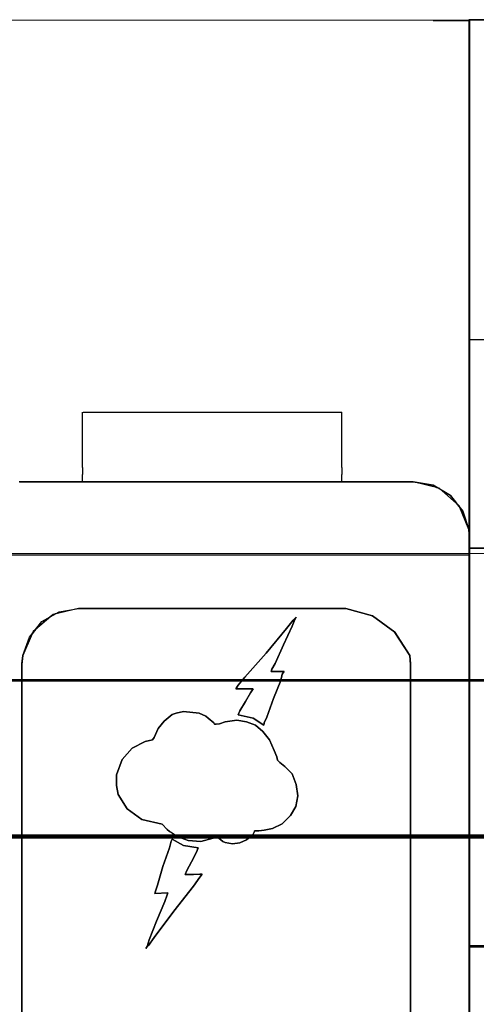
# Model space of a CAD drawing. Header units: millimetres. Extents: x -1290 to 1795, y -4192 to -1311.
# Tile 802 of 1056: x 1474.18 to 1477.43, y -2534.97 to -2527.98. Entities that reach past the tile are written whole.
import ezdxf

# ---------------------------------------------------------------- set-up
doc = ezdxf.new("R2010")
doc.units = ezdxf.units.MM
doc.layers.add('30', color=7, linetype='Continuous')
doc.layers.add('45', color=7, linetype='Continuous')
doc.layers.add('Aparatura', color=7, linetype='Continuous', lineweight=13)

# ---------------------------------------------------------------- blocks, each defined once
blk = doc.blocks.new('*U321')
at = {"layer": '30', "color": 7}
for points in [[(117.158256, -107.133495), (548.842747, -107.133495), (117.158256, -107.133495)], [(548.842747, -107.133495), (117.158256, -107.133495), (117.158256, -109.698196), (117.158256, -111.175687), (117.158256, -112.73681), (548.842747, -112.73681), (548.842747, -111.175687), (548.842747, -109.698196), (548.842747, -107.133495)], [(117.158256, -112.648837), (548.842747, -112.648837), (117.158256, -112.648837)], [(548.842747, -112.648837), (117.158256, -112.648837), (117.158256, -114.163638), (117.158256, -135.23314), (117.158256, -136.747941), (548.842747, -136.747941), (548.842747, -135.23314), (548.842747, -114.163638), (548.842747, -112.648837)]]:
    blk.add_lwpolyline(points, close=True, dxfattribs=at)
at = {"layer": '30', "color": 59}
blk.add_lwpolyline([(548.79978, -107.176583), (117.201224, -107.176583), (117.201224, -109.701841), (117.201224, -111.156608), (117.201224, -112.693721), (548.79978, -112.693721), (548.79978, -111.156608), (548.79978, -109.701841), (548.79978, -107.176583)], close=True, dxfattribs=at)
blk = doc.blocks.new('*U324')
at = {"layer": '45', "color": 7}
for points in [[(299.524167, -100.093736), (299.542153, -100.093736), (301.763531, -100.093736), (302.617907, -100.093736), (310.11843, -100.093736), (310.972806, -100.093736), (312.24088, -100.093736), (313.508954, -100.093736), (314.219435, -100.218985), (314.345343, -100.299503), (314.435277, -100.317396), (314.543198, -100.415806), (314.830988, -100.585787), (315.04683, -100.854178), (315.145758, -100.943642), (315.172739, -101.02416), (315.271666, -101.140462), (315.487509, -101.793548), (315.514489, -102.088779), (315.514489, -100.192146), (315.514489, -100.093736), (315.514489, -99.852184), (315.514489, -99.610632), (315.514489, -98.733886), (315.514489, -97.767678), (315.514489, -87.685108), (315.514489, -83.703969), (314.219435, -83.703969), (243.576025, -83.67713)], [(315.514489, -128.199375), (315.514489, -106.264606), (315.514489, -106.076747), (315.514489, -105.200072), (315.514489, -105.074832), (315.514489, -104.350233), (315.514489, -102.08698), (315.487508, -101.791773), (315.271661, -101.13874), (314.830973, -100.584109), (314.219406, -100.217336), (313.50891, -100.092097), (312.240808, -100.092097), (310.972706, -100.092097), (310.118311, -100.092097), (302.617624, -100.092097), (301.763229, -100.092097), (299.514822, -100.092097)], [(299.613752, -120.890767), (299.613752, -106.577704), (299.613752, -106.559813), (299.640733, -106.264606), (299.883561, -105.611572), (300.324248, -105.056941), (300.935815, -104.70806), (300.935815, -104.70806), (301.619331, -104.591766), (311.116604, -104.591766), (312.069929, -104.860136), (312.852375, -105.441604), (313.391992, -106.264606), (313.40998, -106.559813), (313.40998, -106.577704), (313.40998, -123.833891)], [(315.514489, -128.199375), (315.514489, -106.264606), (315.514489, -106.076747), (315.514489, -105.200072), (315.514489, -105.074832), (315.514489, -104.350233), (315.514489, -102.08698), (315.487508, -101.791773), (315.271661, -101.13874), (314.830973, -100.584109), (314.219406, -100.217336), (313.50891, -100.092097), (312.240808, -100.092097), (310.972706, -100.092097), (310.118311, -100.092097), (302.617624, -100.092097), (301.763229, -100.092097), (299.514822, -100.092097)], [(299.613752, -120.890767), (299.613752, -106.577704), (299.613752, -106.559813), (299.640733, -106.264606), (299.883561, -105.611572), (300.324248, -105.056941), (300.935815, -104.70806), (300.935815, -104.70806), (301.619331, -104.591766), (311.116604, -104.591766), (312.069929, -104.860136), (312.852375, -105.441604), (313.391992, -106.264606), (313.40998, -106.559813), (313.40998, -106.577704), (313.40998, -123.833891)], [(315.514489, -128.199375), (315.514489, -106.264606), (315.514489, -106.076747), (315.514489, -105.200072), (315.514489, -105.074832), (315.514489, -104.350233), (315.514489, -102.08698), (315.487508, -101.791773), (315.271661, -101.13874), (314.830973, -100.584109), (314.219406, -100.217336), (313.50891, -100.092097), (312.240808, -100.092097), (310.972706, -100.092097), (310.118311, -100.092097), (302.617624, -100.092097), (301.763229, -100.092097), (299.514822, -100.092097)], [(299.613752, -120.890767), (299.613752, -106.577704), (299.613752, -106.559813), (299.640733, -106.264606), (299.883561, -105.611572), (300.324248, -105.056941), (300.935815, -104.70806), (300.935815, -104.70806), (301.619331, -104.591766), (311.116604, -104.591766), (312.069929, -104.860136), (312.852375, -105.441604), (313.391992, -106.264606), (313.40998, -106.559813), (313.40998, -106.577704), (313.40998, -123.833891)], [(313.409965, -122.777913), (313.409965, -106.577216), (313.409965, -106.559325), (313.391977, -106.264116), (312.852356, -105.44111), (312.069905, -104.859638), (311.116573, -104.591267), (301.619234, -104.591267), (300.791814, -104.788072), (300.629927, -104.87753), (300.108293, -105.333761), (299.973388, -105.494784), (299.640621, -106.264116), (299.61364, -106.559325), (299.61364, -106.577216), (299.61364, -120.863529)]]:
    blk.add_lwpolyline(points, dxfattribs=at)
at = {"layer": '45', "color": 59}
for points in [[(299.524167, -100.093736), (299.542153, -100.093736), (301.763531, -100.093736), (302.617907, -100.093736), (310.11843, -100.093736), (310.972806, -100.093736), (312.24088, -100.093736), (313.508954, -100.093736), (314.219435, -100.218985), (314.345343, -100.299503), (314.435277, -100.317396), (314.543198, -100.415806), (314.830988, -100.585787), (315.04683, -100.854178), (315.145758, -100.943642), (315.172739, -101.02416), (315.271666, -101.140462), (315.487509, -101.793548), (315.514489, -102.088779), (315.514489, -100.192146), (315.514489, -100.093736), (315.514489, -99.852184), (315.514489, -99.610632), (315.514489, -98.733886), (315.514489, -97.767678), (315.514489, -87.685108), (315.514489, -83.703969), (314.219435, -83.703969), (243.576025, -83.67713)], [(315.514489, -128.199375), (315.514489, -106.264606), (315.514489, -106.076747), (315.514489, -105.200072), (315.514489, -105.074832), (315.514489, -104.350233), (315.514489, -102.08698), (315.487508, -101.791773), (315.271661, -101.13874), (314.830973, -100.584109), (314.219406, -100.217336), (313.50891, -100.092097), (312.240808, -100.092097), (310.972706, -100.092097), (310.118311, -100.092097), (302.617624, -100.092097), (301.763229, -100.092097), (299.514822, -100.092097)], [(299.613752, -120.890767), (299.613752, -106.577704), (299.613752, -106.559813), (299.640733, -106.264606), (299.883561, -105.611572), (300.324248, -105.056941), (300.935815, -104.70806), (300.935815, -104.70806), (301.619331, -104.591766), (311.116604, -104.591766), (312.069929, -104.860136), (312.852375, -105.441604), (313.391992, -106.264606), (313.40998, -106.559813), (313.40998, -106.577704), (313.40998, -123.833891)], [(243.576025, -102.686391), (315.514489, -102.686391)], [(313.409965, -122.777913), (313.409965, -106.577216), (313.409965, -106.559325), (313.391977, -106.264116), (312.852356, -105.44111), (312.069905, -104.859638), (311.116573, -104.591267), (301.619234, -104.591267), (300.791814, -104.788072), (300.629927, -104.87753), (300.108293, -105.333761), (299.973388, -105.494784), (299.640621, -106.264116), (299.61364, -106.559325), (299.61364, -106.577216), (299.61364, -120.863529)]]:
    blk.add_lwpolyline(points, dxfattribs=at)
at = {"layer": '45', "color": 139}
for points in [[(314.220091, -83.705856), (243.576025, -83.67713)], [(314.2183, -83.704061), (315.514489, -83.704061)], [(315.512699, -83.704061), (315.512699, -87.687962)], [(315.512699, -87.686167), (315.512699, -131.983058)], [(301.763074, -97.865852), (301.763074, -97.614502)], [(301.763074, -98.689922), (301.763074, -97.865852)], [(301.789929, -97.614502), (310.972458, -97.614502)], [(310.970668, -98.689922), (310.970668, -97.614502)], [(315.512699, -97.767107), (315.512699, -98.734806)], [(301.763074, -99.58401), (301.763074, -98.688126)], [(310.970668, -99.58401), (310.970668, -98.688126)], [(315.512699, -99.610941), (315.512699, -98.73301)], [(301.763074, -99.582215), (301.763074, -99.835361)], [(310.970668, -99.582215), (310.970668, -99.835361)], [(315.512699, -99.853314), (315.512699, -99.609146)], [(301.763074, -100.093892), (301.763074, -99.833565)], [(310.970668, -100.093892), (310.970668, -99.833565)], [(315.512699, -99.851519), (315.512699, -100.093892)], [(313.509335, -100.092097), (299.541293, -100.092097)], [(302.617055, -100.092097), (310.118478, -100.092097)], [(310.116687, -100.092097), (312.241792, -100.092097)], [(315.487634, -101.794097), (315.145619, -100.943097), (314.434587, -100.316044), (313.507545, -100.092097)], [(315.512699, -100.092097), (315.512699, -100.192637)], [(315.514489, -102.088536), (315.485844, -101.792302)], [(315.512699, -102.086741), (315.512699, -104.370437)], [(315.512699, -105.102944), (315.512699, -104.368642)], [(315.512699, -106.266336), (315.512699, -104.368642)], [(315.512699, -106.266336), (315.512699, -104.368642)], [(301.619849, -104.591267), (300.719809, -104.806249), (300.008777, -105.415365), (299.63976, -106.266336)], [(301.618059, -104.591267), (311.117474, -104.591267)], [(311.117474, -104.591267), (301.618059, -104.591267)], [(313.392965, -106.266336), (312.852898, -105.442238), (312.069801, -104.859994), (311.115683, -104.591267)], [(315.512699, -105.101149), (315.512699, -105.201689)], [(315.512699, -106.095777), (315.512699, -105.199893)], [(299.64155, -106.264541), (299.612905, -106.578729)], [(313.410868, -106.578729), (313.391175, -106.264541)], [(315.512699, -128.200237), (315.512699, -106.264541)], [(299.612905, -123.824947), (299.612905, -106.576934)], [(313.409078, -123.824947), (313.409078, -106.576934)]]:
    blk.add_lwpolyline(points, dxfattribs=at)
at = {"layer": '45', "color": 59}
for points in [[(315.512699, -104.350688), (315.512699, -104.370437), (315.512699, -104.350688)], [(308.202434, -108.743932), (307.824572, -108.493402), (307.293766, -108.368137), (307.356743, -108.224977), (307.55467, -107.902867), (307.725608, -107.589704), (307.824572, -107.446544), (307.698618, -107.446544), (307.50069, -107.446544), (307.293766, -107.446544), (307.212795, -107.446544), (307.293766, -107.321279), (307.52768, -107.034959), (308.283404, -106.175999), (309.012138, -105.308092), (309.246052, -105.012824), (309.354013, -104.905454), (309.300033, -104.985982), (309.210065, -105.218617), (308.904177, -105.880732), (308.607286, -106.551794), (308.490328, -106.748639), (308.463338, -106.838114), (308.922171, -106.838114), (308.859194, -106.927589), (308.805213, -107.151277), (308.544309, -107.795497), (308.310394, -108.457612), (308.220427, -108.654457), (308.202434, -108.743932)], [(315.512699, -105.074218), (315.512699, -105.102944), (315.512699, -105.074218)], [(315.512699, -106.076028), (315.512699, -106.095777), (315.512699, -106.076028)], [(306.403655, -112.751801), (305.962945, -112.868144), (305.522235, -112.841296), (305.126495, -112.698104), (304.946613, -112.581761), (304.919631, -112.554912), (304.856672, -112.519114), (304.775726, -112.447518), (304.595844, -112.259579), (303.876317, -112.089539), (303.35466, -111.71366), (303.030873, -111.203539), (302.976908, -110.881358), (302.976908, -110.505479), (303.174778, -109.95956), (303.525548, -109.556833), (303.984246, -109.324147), (304.245075, -109.2615), (304.308033, -109.172005), (304.451938, -108.858773), (304.658802, -108.599238), (304.946613, -108.366551), (305.090519, -108.312855), (305.351347, -108.250208), (305.90898, -108.312855), (306.142827, -108.420248), (306.223773, -108.491844), (306.430637, -108.652935), (306.45762, -108.706632), (306.511584, -108.706632), (306.628507, -108.688733), (306.835371, -108.626087), (307.240105, -108.56344), (307.590874, -108.626087), (307.905667, -108.74243), (308.166496, -108.966167), (308.400342, -109.2615), (308.57123, -109.637379), (308.661171, -109.870066), (308.688153, -109.986409), (308.778094, -110.066954), (308.948981, -110.210146), (309.20981, -110.469681), (309.353715, -110.84556), (309.416674, -111.248287), (309.335727, -111.624165), (309.155845, -111.946347), (308.859041, -112.24168), (308.508271, -112.41172), (308.22046, -112.465417), (308.022591, -112.492266), (307.878685, -112.492266), (307.878685, -112.519114), (307.824721, -112.617559), (307.788744, -112.644407), (307.590874, -112.814447), (307.357028, -112.921841), (307.0962, -112.957639), (306.835371, -112.903942), (306.74543, -112.868144), (306.601525, -112.751801), (306.538566, -112.724953), (306.511584, -112.724953), (306.403655, -112.751801)], [(305.008893, -115.353333), (304.306912, -116.283915), (304.108918, -116.570248), (304.009921, -116.677623), (304.054919, -116.597092), (304.135917, -116.364446), (304.38791, -115.702301), (304.684902, -115.004365), (304.774899, -114.771719), (304.792899, -114.691188), (304.333911, -114.718032), (304.360911, -114.637501), (304.423909, -114.422751), (304.621903, -113.760606), (304.855897, -113.098461), (304.918895, -112.865816), (304.945894, -112.785285), (305.350883, -113.01793), (305.872868, -113.098461), (305.81887, -113.250576), (305.638875, -113.590596), (305.46788, -113.903773), (305.404882, -114.046939), (305.494879, -114.046939), (305.701873, -114.046939), (305.926867, -114.029043), (306.016864, -114.029043), (305.926867, -114.136418), (305.701873, -114.458543), (305.008893, -115.353333)]]:
    blk.add_lwpolyline(points, close=True, dxfattribs=at)
at = {"layer": '45', "color": 7}
for points in [[(308.202434, -108.743932), (307.824572, -108.493402), (307.293766, -108.368137), (307.356743, -108.224977), (307.55467, -107.902867), (307.725608, -107.589704), (307.824572, -107.446544), (307.698618, -107.446544), (307.50069, -107.446544), (307.293766, -107.446544), (307.212795, -107.446544), (307.293766, -107.321279), (307.52768, -107.034959), (308.283404, -106.175999), (309.012138, -105.308092), (309.246052, -105.012824), (309.354013, -104.905454), (309.300033, -104.985982), (309.210065, -105.218617), (308.904177, -105.880732), (308.607286, -106.551794), (308.490328, -106.748639), (308.463338, -106.838114), (308.922171, -106.838114), (308.859194, -106.927589), (308.805213, -107.151277), (308.544309, -107.795497), (308.310394, -108.457612), (308.220427, -108.654457), (308.202434, -108.743932)], [(307.824572, -108.493402), (308.202434, -108.743932), (308.220427, -108.654457), (308.310394, -108.457612), (308.544309, -107.795497), (308.805213, -107.151277), (308.859194, -106.927589), (308.922171, -106.838114), (308.463338, -106.838114), (308.490328, -106.748639), (308.607286, -106.551794), (308.904177, -105.880732), (309.210065, -105.218617), (309.300033, -104.985982), (309.354013, -104.905454), (309.246052, -105.012824), (309.012138, -105.308092), (308.283404, -106.175999), (307.52768, -107.034959), (307.293766, -107.321279), (307.212795, -107.446544), (307.293766, -107.446544), (307.50069, -107.446544), (307.698618, -107.446544), (307.824572, -107.446544), (307.725608, -107.589704), (307.55467, -107.902867), (307.356743, -108.224977), (307.293766, -108.368137), (307.824572, -108.493402)], [(307.824572, -108.493402), (308.202434, -108.743932), (308.220427, -108.654457), (308.310394, -108.457612), (308.544309, -107.795497), (308.805213, -107.151277), (308.859194, -106.927589), (308.922171, -106.838114), (308.463338, -106.838114), (308.490328, -106.748639), (308.607286, -106.551794), (308.904177, -105.880732), (309.210065, -105.218617), (309.300033, -104.985982), (309.354013, -104.905454), (309.246052, -105.012824), (309.012138, -105.308092), (308.283404, -106.175999), (307.52768, -107.034959), (307.293766, -107.321279), (307.212795, -107.446544), (307.293766, -107.446544), (307.50069, -107.446544), (307.698618, -107.446544), (307.824572, -107.446544), (307.725608, -107.589704), (307.55467, -107.902867), (307.356743, -108.224977), (307.293766, -108.368137), (307.824572, -108.493402)], [(307.824572, -108.493402), (308.202434, -108.743932), (308.220427, -108.654457), (308.310394, -108.457612), (308.544309, -107.795497), (308.805213, -107.151277), (308.859194, -106.927589), (308.922171, -106.838114), (308.463338, -106.838114), (308.490328, -106.748639), (308.607286, -106.551794), (308.904177, -105.880732), (309.210065, -105.218617), (309.300033, -104.985982), (309.354013, -104.905454), (309.246052, -105.012824), (309.012138, -105.308092), (308.283404, -106.175999), (307.52768, -107.034959), (307.293766, -107.321279), (307.212795, -107.446544), (307.293766, -107.446544), (307.50069, -107.446544), (307.698618, -107.446544), (307.824572, -107.446544), (307.725608, -107.589704), (307.55467, -107.902867), (307.356743, -108.224977), (307.293766, -108.368137), (307.824572, -108.493402)], [(307.824572, -108.493402), (308.202434, -108.743932), (308.220427, -108.654457), (308.310394, -108.457612), (308.544309, -107.795497), (308.805213, -107.151277), (308.859194, -106.927589), (308.922171, -106.838114), (308.463338, -106.838114), (308.490328, -106.748639), (308.607286, -106.551794), (308.904177, -105.880732), (309.210065, -105.218617), (309.300033, -104.985982), (309.354013, -104.905454), (309.246052, -105.012824), (309.012138, -105.308092), (308.283404, -106.175999), (307.52768, -107.034959), (307.293766, -107.321279), (307.212795, -107.446544), (307.293766, -107.446544), (307.50069, -107.446544), (307.698618, -107.446544), (307.824572, -107.446544), (307.725608, -107.589704), (307.55467, -107.902867), (307.356743, -108.224977), (307.293766, -108.368137), (307.824572, -108.493402)], [(306.403655, -112.751801), (305.962945, -112.868144), (305.522235, -112.841296), (305.126495, -112.698104), (304.946613, -112.581761), (304.919631, -112.554912), (304.856672, -112.519114), (304.775726, -112.447518), (304.595844, -112.259579), (303.876317, -112.089539), (303.35466, -111.71366), (303.030873, -111.203539), (302.976908, -110.881358), (302.976908, -110.505479), (303.174778, -109.95956), (303.525548, -109.556833), (303.984246, -109.324147), (304.245075, -109.2615), (304.308033, -109.172005), (304.451938, -108.858773), (304.658802, -108.599238), (304.946613, -108.366551), (305.090519, -108.312855), (305.351347, -108.250208), (305.90898, -108.312855), (306.142827, -108.420248), (306.223773, -108.491844), (306.430637, -108.652935), (306.45762, -108.706632), (306.511584, -108.706632), (306.628507, -108.688733), (306.835371, -108.626087), (307.240105, -108.56344), (307.590874, -108.626087), (307.905667, -108.74243), (308.166496, -108.966167), (308.400342, -109.2615), (308.57123, -109.637379), (308.661171, -109.870066), (308.688153, -109.986409), (308.778094, -110.066954), (308.948981, -110.210146), (309.20981, -110.469681), (309.353715, -110.84556), (309.416674, -111.248287), (309.335727, -111.624165), (309.155845, -111.946347), (308.859041, -112.24168), (308.508271, -112.41172), (308.22046, -112.465417), (308.022591, -112.492266), (307.878685, -112.492266), (307.878685, -112.519114), (307.824721, -112.617559), (307.788744, -112.644407), (307.590874, -112.814447), (307.357028, -112.921841), (307.0962, -112.957639), (306.835371, -112.903942), (306.74543, -112.868144), (306.601525, -112.751801), (306.538566, -112.724953), (306.511584, -112.724953), (306.403655, -112.751801)], [(307.905667, -108.74243), (307.590874, -108.626087), (307.240105, -108.56344), (306.835371, -108.626087), (306.628507, -108.688733), (306.511584, -108.706632), (306.45762, -108.706632), (306.430637, -108.652935), (306.223773, -108.491844), (306.142827, -108.420248), (305.90898, -108.312855), (305.351347, -108.250208), (305.090519, -108.312855), (304.946613, -108.366551), (304.658802, -108.599238), (304.451938, -108.858773), (304.308033, -109.172005), (304.245075, -109.2615), (303.984246, -109.324147), (303.525548, -109.556833), (303.174778, -109.95956), (302.976908, -110.505479), (302.976908, -110.881358), (303.030873, -111.203539), (303.35466, -111.71366), (303.876317, -112.089539), (304.595844, -112.259579), (304.775726, -112.447518), (304.856672, -112.519114), (304.919631, -112.554912), (304.946613, -112.581761), (305.126495, -112.698104), (305.522235, -112.841296), (305.962945, -112.868144), (306.403655, -112.751801), (306.511584, -112.724953), (306.538566, -112.724953), (306.601525, -112.751801), (306.74543, -112.868144), (306.835371, -112.903942), (307.0962, -112.957639), (307.357028, -112.921841), (307.590874, -112.814447), (307.788744, -112.644407), (307.824721, -112.617559), (307.878685, -112.519114), (307.878685, -112.492266), (308.022591, -112.492266), (308.22046, -112.465417), (308.508271, -112.41172), (308.859041, -112.24168), (309.155845, -111.946347), (309.335727, -111.624165), (309.416674, -111.248287), (309.353715, -110.84556), (309.20981, -110.469681), (308.948981, -110.210146), (308.778094, -110.066954), (308.688153, -109.986409), (308.661171, -109.870066), (308.57123, -109.637379), (308.400342, -109.2615), (308.166496, -108.966167), (307.905667, -108.74243)], [(307.905667, -108.74243), (307.590874, -108.626087), (307.240105, -108.56344), (306.835371, -108.626087), (306.628507, -108.688733), (306.511584, -108.706632), (306.45762, -108.706632), (306.430637, -108.652935), (306.223773, -108.491844), (306.142827, -108.420248), (305.90898, -108.312855), (305.351347, -108.250208), (305.090519, -108.312855), (304.946613, -108.366551), (304.658802, -108.599238), (304.451938, -108.858773), (304.308033, -109.172005), (304.245075, -109.2615), (303.984246, -109.324147), (303.525548, -109.556833), (303.174778, -109.95956), (302.976908, -110.505479), (302.976908, -110.881358), (303.030873, -111.203539), (303.35466, -111.71366), (303.876317, -112.089539), (304.595844, -112.259579), (304.775726, -112.447518), (304.856672, -112.519114), (304.919631, -112.554912), (304.946613, -112.581761), (305.126495, -112.698104), (305.522235, -112.841296), (305.962945, -112.868144), (306.403655, -112.751801), (306.511584, -112.724953), (306.538566, -112.724953), (306.601525, -112.751801), (306.74543, -112.868144), (306.835371, -112.903942), (307.0962, -112.957639), (307.357028, -112.921841), (307.590874, -112.814447), (307.788744, -112.644407), (307.824721, -112.617559), (307.878685, -112.519114), (307.878685, -112.492266), (308.022591, -112.492266), (308.22046, -112.465417), (308.508271, -112.41172), (308.859041, -112.24168), (309.155845, -111.946347), (309.335727, -111.624165), (309.416674, -111.248287), (309.353715, -110.84556), (309.20981, -110.469681), (308.948981, -110.210146), (308.778094, -110.066954), (308.688153, -109.986409), (308.661171, -109.870066), (308.57123, -109.637379), (308.400342, -109.2615), (308.166496, -108.966167), (307.905667, -108.74243)], [(307.905667, -108.74243), (307.590874, -108.626087), (307.240105, -108.56344), (306.835371, -108.626087), (306.628507, -108.688733), (306.511584, -108.706632), (306.45762, -108.706632), (306.430637, -108.652935), (306.223773, -108.491844), (306.142827, -108.420248), (305.90898, -108.312855), (305.351347, -108.250208), (305.090519, -108.312855), (304.946613, -108.366551), (304.658802, -108.599238), (304.451938, -108.858773), (304.308033, -109.172005), (304.245075, -109.2615), (303.984246, -109.324147), (303.525548, -109.556833), (303.174778, -109.95956), (302.976908, -110.505479), (302.976908, -110.881358), (303.030873, -111.203539), (303.35466, -111.71366), (303.876317, -112.089539), (304.595844, -112.259579), (304.775726, -112.447518), (304.856672, -112.519114), (304.919631, -112.554912), (304.946613, -112.581761), (305.126495, -112.698104), (305.522235, -112.841296), (305.962945, -112.868144), (306.403655, -112.751801), (306.511584, -112.724953), (306.538566, -112.724953), (306.601525, -112.751801), (306.74543, -112.868144), (306.835371, -112.903942), (307.0962, -112.957639), (307.357028, -112.921841), (307.590874, -112.814447), (307.788744, -112.644407), (307.824721, -112.617559), (307.878685, -112.519114), (307.878685, -112.492266), (308.022591, -112.492266), (308.22046, -112.465417), (308.508271, -112.41172), (308.859041, -112.24168), (309.155845, -111.946347), (309.335727, -111.624165), (309.416674, -111.248287), (309.353715, -110.84556), (309.20981, -110.469681), (308.948981, -110.210146), (308.778094, -110.066954), (308.688153, -109.986409), (308.661171, -109.870066), (308.57123, -109.637379), (308.400342, -109.2615), (308.166496, -108.966167), (307.905667, -108.74243)], [(307.905667, -108.74243), (307.590874, -108.626087), (307.240105, -108.56344), (306.835371, -108.626087), (306.628507, -108.688733), (306.511584, -108.706632), (306.45762, -108.706632), (306.430637, -108.652935), (306.223773, -108.491844), (306.142827, -108.420248), (305.90898, -108.312855), (305.351347, -108.250208), (305.090519, -108.312855), (304.946613, -108.366551), (304.658802, -108.599238), (304.451938, -108.858773), (304.308033, -109.172005), (304.245075, -109.2615), (303.984246, -109.324147), (303.525548, -109.556833), (303.174778, -109.95956), (302.976908, -110.505479), (302.976908, -110.881358), (303.030873, -111.203539), (303.35466, -111.71366), (303.876317, -112.089539), (304.595844, -112.259579), (304.775726, -112.447518), (304.856672, -112.519114), (304.919631, -112.554912), (304.946613, -112.581761), (305.126495, -112.698104), (305.522235, -112.841296), (305.962945, -112.868144), (306.403655, -112.751801), (306.511584, -112.724953), (306.538566, -112.724953), (306.601525, -112.751801), (306.74543, -112.868144), (306.835371, -112.903942), (307.0962, -112.957639), (307.357028, -112.921841), (307.590874, -112.814447), (307.788744, -112.644407), (307.824721, -112.617559), (307.878685, -112.519114), (307.878685, -112.492266), (308.022591, -112.492266), (308.22046, -112.465417), (308.508271, -112.41172), (308.859041, -112.24168), (309.155845, -111.946347), (309.335727, -111.624165), (309.416674, -111.248287), (309.353715, -110.84556), (309.20981, -110.469681), (308.948981, -110.210146), (308.778094, -110.066954), (308.688153, -109.986409), (308.661171, -109.870066), (308.57123, -109.637379), (308.400342, -109.2615), (308.166496, -108.966167), (307.905667, -108.74243)], [(305.008893, -115.353333), (304.306912, -116.283915), (304.108918, -116.570248), (304.009921, -116.677623), (304.054919, -116.597092), (304.135917, -116.364446), (304.38791, -115.702301), (304.684902, -115.004365), (304.774899, -114.771719), (304.792899, -114.691188), (304.333911, -114.718032), (304.360911, -114.637501), (304.423909, -114.422751), (304.621903, -113.760606), (304.855897, -113.098461), (304.918895, -112.865816), (304.945894, -112.785285), (305.350883, -113.01793), (305.872868, -113.098461), (305.81887, -113.250576), (305.638875, -113.590596), (305.46788, -113.903773), (305.404882, -114.046939), (305.494879, -114.046939), (305.701873, -114.046939), (305.926867, -114.029043), (306.016864, -114.029043), (305.926867, -114.136418), (305.701873, -114.458543), (305.008893, -115.353333)], [(305.872868, -113.098461), (305.350883, -113.01793), (304.945894, -112.785285), (304.918895, -112.865816), (304.855897, -113.098461), (304.621903, -113.760606), (304.423909, -114.422751), (304.360911, -114.637501), (304.333911, -114.718032), (304.792899, -114.691188), (304.774899, -114.771719), (304.684902, -115.004365), (304.38791, -115.702301), (304.135917, -116.364446), (304.054919, -116.597092), (304.009921, -116.677623), (304.108918, -116.570248), (304.306912, -116.283915), (305.008893, -115.353333), (305.701873, -114.458543), (305.926867, -114.136418), (306.016864, -114.029043), (305.926867, -114.029043), (305.701873, -114.046939), (305.494879, -114.046939), (305.404882, -114.046939), (305.46788, -113.903773), (305.638875, -113.590596), (305.81887, -113.250576), (305.872868, -113.098461)], [(305.872868, -113.098461), (305.350883, -113.01793), (304.945894, -112.785285), (304.918895, -112.865816), (304.855897, -113.098461), (304.621903, -113.760606), (304.423909, -114.422751), (304.360911, -114.637501), (304.333911, -114.718032), (304.792899, -114.691188), (304.774899, -114.771719), (304.684902, -115.004365), (304.38791, -115.702301), (304.135917, -116.364446), (304.054919, -116.597092), (304.009921, -116.677623), (304.108918, -116.570248), (304.306912, -116.283915), (305.008893, -115.353333), (305.701873, -114.458543), (305.926867, -114.136418), (306.016864, -114.029043), (305.926867, -114.029043), (305.701873, -114.046939), (305.494879, -114.046939), (305.404882, -114.046939), (305.46788, -113.903773), (305.638875, -113.590596), (305.81887, -113.250576), (305.872868, -113.098461)], [(305.872868, -113.098461), (305.350883, -113.01793), (304.945894, -112.785285), (304.918895, -112.865816), (304.855897, -113.098461), (304.621903, -113.760606), (304.423909, -114.422751), (304.360911, -114.637501), (304.333911, -114.718032), (304.792899, -114.691188), (304.774899, -114.771719), (304.684902, -115.004365), (304.38791, -115.702301), (304.135917, -116.364446), (304.054919, -116.597092), (304.009921, -116.677623), (304.108918, -116.570248), (304.306912, -116.283915), (305.008893, -115.353333), (305.701873, -114.458543), (305.926867, -114.136418), (306.016864, -114.029043), (305.926867, -114.029043), (305.701873, -114.046939), (305.494879, -114.046939), (305.404882, -114.046939), (305.46788, -113.903773), (305.638875, -113.590596), (305.81887, -113.250576), (305.872868, -113.098461)], [(305.872868, -113.098461), (305.350883, -113.01793), (304.945894, -112.785285), (304.918895, -112.865816), (304.855897, -113.098461), (304.621903, -113.760606), (304.423909, -114.422751), (304.360911, -114.637501), (304.333911, -114.718032), (304.792899, -114.691188), (304.774899, -114.771719), (304.684902, -115.004365), (304.38791, -115.702301), (304.135917, -116.364446), (304.054919, -116.597092), (304.009921, -116.677623), (304.108918, -116.570248), (304.306912, -116.283915), (305.008893, -115.353333), (305.701873, -114.458543), (305.926867, -114.136418), (306.016864, -114.029043), (305.926867, -114.029043), (305.701873, -114.046939), (305.494879, -114.046939), (305.404882, -114.046939), (305.46788, -113.903773), (305.638875, -113.590596), (305.81887, -113.250576), (305.872868, -113.098461)]]:
    blk.add_lwpolyline(points, close=True, dxfattribs=at)
at = {"layer": '45', "color": 254}
for points in [[(308.922171, -106.838114), (308.859194, -106.927589), (308.805213, -107.151277), (308.544309, -107.795497), (308.310394, -108.457612), (308.220427, -108.654457), (308.202434, -108.743932), (307.824572, -108.493402), (307.293766, -108.368137), (307.356743, -108.224977), (307.55467, -107.902867), (307.725608, -107.589704), (307.824572, -107.446544), (307.698618, -107.446544), (307.50069, -107.446544), (307.293766, -107.446544), (307.212795, -107.446544), (307.293766, -107.321279), (307.52768, -107.034959), (308.283404, -106.175999), (309.012138, -105.308092), (309.246052, -105.012824), (309.354013, -104.905454), (309.300033, -104.985982), (309.210065, -105.218617), (308.904177, -105.880732), (308.607286, -106.551794), (308.490328, -106.748639), (308.463338, -106.838114), (308.922171, -106.838114)], [(307.905667, -108.74243), (307.590874, -108.626087), (307.240105, -108.56344), (306.835371, -108.626087), (306.628507, -108.688733), (306.511584, -108.706632), (306.45762, -108.706632), (306.430637, -108.652935), (306.223773, -108.491844), (306.142827, -108.420248), (305.90898, -108.312855), (305.351347, -108.250208), (305.090519, -108.312855), (304.946613, -108.366551), (304.658802, -108.599238), (304.451938, -108.858773), (304.308033, -109.172005), (304.245075, -109.2615), (303.984246, -109.324147), (303.525548, -109.556833), (303.174778, -109.95956), (302.976908, -110.505479), (302.976908, -110.881358), (303.030873, -111.203539), (303.35466, -111.71366), (303.876317, -112.089539), (304.595844, -112.259579), (304.775726, -112.447518), (304.856672, -112.519114), (304.919631, -112.554912), (304.946613, -112.581761), (305.126495, -112.698104), (305.522235, -112.841296), (305.962945, -112.868144), (306.403655, -112.751801), (306.511584, -112.724953), (306.538566, -112.724953), (306.601525, -112.751801), (306.74543, -112.868144), (306.835371, -112.903942), (307.0962, -112.957639), (307.357028, -112.921841), (307.590874, -112.814447), (307.788744, -112.644407), (307.824721, -112.617559), (307.878685, -112.519114), (307.878685, -112.492266), (308.022591, -112.492266), (308.22046, -112.465417), (308.508271, -112.41172), (308.859041, -112.24168), (309.155845, -111.946347), (309.335727, -111.624165), (309.416674, -111.248287), (309.353715, -110.84556), (309.20981, -110.469681), (308.948981, -110.210146), (308.778094, -110.066954), (308.688153, -109.986409), (308.661171, -109.870066), (308.57123, -109.637379), (308.400342, -109.2615), (308.166496, -108.966167), (307.905667, -108.74243)], [(305.872868, -113.098461), (305.350883, -113.01793), (304.945894, -112.785285), (304.918895, -112.865816), (304.855897, -113.098461), (304.621903, -113.760606), (304.423909, -114.422751), (304.360911, -114.637501), (304.333911, -114.718032), (304.792899, -114.691188), (304.774899, -114.771719), (304.684902, -115.004365), (304.38791, -115.702301), (304.135917, -116.364446), (304.054919, -116.597092), (304.009921, -116.677623), (304.108918, -116.570248), (304.306912, -116.283915), (305.008893, -115.353333), (305.701873, -114.458543), (305.926867, -114.136418), (306.016864, -114.029043), (305.926867, -114.029043), (305.701873, -114.046939), (305.494879, -114.046939), (305.404882, -114.046939), (305.46788, -113.903773), (305.638875, -113.590596), (305.81887, -113.250576), (305.872868, -113.098461)]]:
    blk.add_lwpolyline(points, close=True, dxfattribs=at)
at = {"layer": '45', "color": 139}
for points in [[(307.824572, -108.493402), (308.202434, -108.743932), (308.220427, -108.654457), (308.310394, -108.457612), (308.544309, -107.795497), (308.805213, -107.151277), (308.859194, -106.927589), (308.922171, -106.838114), (308.463338, -106.838114), (308.490328, -106.748639), (308.607286, -106.551794), (308.904177, -105.880732), (309.210065, -105.218617), (309.300033, -104.985982), (309.354013, -104.905454), (309.246052, -105.012824), (309.012138, -105.308092), (308.283404, -106.175999), (307.52768, -107.034959), (307.293766, -107.321279), (307.212795, -107.446544), (307.293766, -107.446544), (307.50069, -107.446544), (307.698618, -107.446544), (307.824572, -107.446544), (307.725608, -107.589704), (307.55467, -107.902867), (307.356743, -108.224977), (307.293766, -108.368137), (307.824572, -108.493402)], [(307.824572, -108.493402), (308.202434, -108.743932), (308.220427, -108.654457), (308.310394, -108.457612), (308.544309, -107.795497), (308.805213, -107.151277), (308.859194, -106.927589), (308.922171, -106.838114), (308.463338, -106.838114), (308.490328, -106.748639), (308.607286, -106.551794), (308.904177, -105.880732), (309.210065, -105.218617), (309.300033, -104.985982), (309.354013, -104.905454), (309.246052, -105.012824), (309.012138, -105.308092), (308.283404, -106.175999), (307.52768, -107.034959), (307.293766, -107.321279), (307.212795, -107.446544), (307.293766, -107.446544), (307.50069, -107.446544), (307.698618, -107.446544), (307.824572, -107.446544), (307.725608, -107.589704), (307.55467, -107.902867), (307.356743, -108.224977), (307.293766, -108.368137), (307.824572, -108.493402)], [(304.595844, -112.259579), (303.876317, -112.089539), (303.35466, -111.71366), (303.030873, -111.203539), (302.976908, -110.881358), (302.976908, -110.505479), (303.174778, -109.95956), (303.525548, -109.556833), (303.984246, -109.324147), (304.245075, -109.2615), (304.308033, -109.172005), (304.451938, -108.858773), (304.658802, -108.599238), (304.946613, -108.366551), (305.090519, -108.312855), (305.351347, -108.250208), (305.90898, -108.312855), (306.142827, -108.420248), (306.223773, -108.491844), (306.430637, -108.652935), (306.45762, -108.706632), (306.511584, -108.706632), (306.628507, -108.688733), (306.835371, -108.626087), (307.240105, -108.56344), (307.590874, -108.626087), (307.905667, -108.74243), (308.166496, -108.966167), (308.400342, -109.2615), (308.57123, -109.637379), (308.661171, -109.870066), (308.688153, -109.986409), (308.778094, -110.066954), (308.948981, -110.210146), (309.20981, -110.469681), (309.353715, -110.84556), (309.416674, -111.248287), (309.335727, -111.624165), (309.155845, -111.946347), (308.859041, -112.24168), (308.508271, -112.41172), (308.22046, -112.465417), (308.022591, -112.492266), (307.878685, -112.492266), (307.878685, -112.519114), (307.824721, -112.617559), (307.788744, -112.644407), (307.590874, -112.814447), (307.357028, -112.921841), (307.0962, -112.957639), (306.835371, -112.903942), (306.74543, -112.868144), (306.601525, -112.751801), (306.538566, -112.724953), (306.511584, -112.724953), (306.403655, -112.751801), (305.962945, -112.868144), (305.522235, -112.841296), (305.126495, -112.698104), (304.946613, -112.581761), (304.919631, -112.554912), (304.856672, -112.519114), (304.775726, -112.447518), (304.595844, -112.259579)], [(304.333911, -114.718032), (304.360911, -114.637501), (304.423909, -114.422751), (304.621903, -113.760606), (304.855897, -113.098461), (304.918895, -112.865816), (304.945894, -112.785285), (305.350883, -113.01793), (305.872868, -113.098461), (305.81887, -113.250576), (305.638875, -113.590596), (305.46788, -113.903773), (305.404882, -114.046939), (305.494879, -114.046939), (305.701873, -114.046939), (305.926867, -114.029043), (306.016864, -114.029043), (305.926867, -114.136418), (305.701873, -114.458543), (305.008893, -115.353333), (304.306912, -116.283915), (304.108918, -116.570248), (304.009921, -116.677623), (304.054919, -116.597092), (304.135917, -116.364446), (304.38791, -115.702301), (304.684902, -115.004365), (304.774899, -114.771719), (304.792899, -114.691188), (304.333911, -114.718032)]]:
    blk.add_lwpolyline(points, close=True, dxfattribs=at)
at = {"layer": '45', "color": 253}
for points in [[(307.824572, -108.493402), (308.202434, -108.743932), (308.220427, -108.654457), (308.310394, -108.457612), (308.544309, -107.795497), (308.805213, -107.151277), (308.859194, -106.927589), (308.922171, -106.838114), (308.463338, -106.838114), (308.490328, -106.748639), (308.607286, -106.551794), (308.904177, -105.880732), (309.210065, -105.218617), (309.300033, -104.985982), (309.354013, -104.905454), (309.246052, -105.012824), (309.012138, -105.308092), (308.283404, -106.175999), (307.52768, -107.034959), (307.293766, -107.321279), (307.212795, -107.446544), (307.293766, -107.446544), (307.50069, -107.446544), (307.698618, -107.446544), (307.824572, -107.446544), (307.725608, -107.589704), (307.55467, -107.902867), (307.356743, -108.224977), (307.293766, -108.368137), (307.824572, -108.493402)], [(307.905667, -108.74243), (307.590874, -108.626087), (307.240105, -108.56344), (306.835371, -108.626087), (306.628507, -108.688733), (306.511584, -108.706632), (306.45762, -108.706632), (306.430637, -108.652935), (306.223773, -108.491844), (306.142827, -108.420248), (305.90898, -108.312855), (305.351347, -108.250208), (305.090519, -108.312855), (304.946613, -108.366551), (304.658802, -108.599238), (304.451938, -108.858773), (304.308033, -109.172005), (304.245075, -109.2615), (303.984246, -109.324147), (303.525548, -109.556833), (303.174778, -109.95956), (302.976908, -110.505479), (302.976908, -110.881358), (303.030873, -111.203539), (303.35466, -111.71366), (303.876317, -112.089539), (304.595844, -112.259579), (304.775726, -112.447518), (304.856672, -112.519114), (304.919631, -112.554912), (304.946613, -112.581761), (305.126495, -112.698104), (305.522235, -112.841296), (305.962945, -112.868144), (306.403655, -112.751801), (306.511584, -112.724953), (306.538566, -112.724953), (306.601525, -112.751801), (306.74543, -112.868144), (306.835371, -112.903942), (307.0962, -112.957639), (307.357028, -112.921841), (307.590874, -112.814447), (307.788744, -112.644407), (307.824721, -112.617559), (307.878685, -112.519114), (307.878685, -112.492266), (308.022591, -112.492266), (308.22046, -112.465417), (308.508271, -112.41172), (308.859041, -112.24168), (309.155845, -111.946347), (309.335727, -111.624165), (309.416674, -111.248287), (309.353715, -110.84556), (309.20981, -110.469681), (308.948981, -110.210146), (308.778094, -110.066954), (308.688153, -109.986409), (308.661171, -109.870066), (308.57123, -109.637379), (308.400342, -109.2615), (308.166496, -108.966167), (307.905667, -108.74243)], [(307.905667, -108.74243), (307.590874, -108.626087), (307.240105, -108.56344), (306.835371, -108.626087), (306.628507, -108.688733), (306.511584, -108.706632), (306.45762, -108.706632), (306.430637, -108.652935), (306.223773, -108.491844), (306.142827, -108.420248), (305.90898, -108.312855), (305.351347, -108.250208), (305.090519, -108.312855), (304.946613, -108.366551), (304.658802, -108.599238), (304.451938, -108.858773), (304.308033, -109.172005), (304.245075, -109.2615), (303.984246, -109.324147), (303.525548, -109.556833), (303.174778, -109.95956), (302.976908, -110.505479), (302.976908, -110.881358), (303.030873, -111.203539), (303.35466, -111.71366), (303.876317, -112.089539), (304.595844, -112.259579), (304.775726, -112.447518), (304.856672, -112.519114), (304.919631, -112.554912), (304.946613, -112.581761), (305.126495, -112.698104), (305.522235, -112.841296), (305.962945, -112.868144), (306.403655, -112.751801), (306.511584, -112.724953), (306.538566, -112.724953), (306.601525, -112.751801), (306.74543, -112.868144), (306.835371, -112.903942), (307.0962, -112.957639), (307.357028, -112.921841), (307.590874, -112.814447), (307.788744, -112.644407), (307.824721, -112.617559), (307.878685, -112.519114), (307.878685, -112.492266), (308.022591, -112.492266), (308.22046, -112.465417), (308.508271, -112.41172), (308.859041, -112.24168), (309.155845, -111.946347), (309.335727, -111.624165), (309.416674, -111.248287), (309.353715, -110.84556), (309.20981, -110.469681), (308.948981, -110.210146), (308.778094, -110.066954), (308.688153, -109.986409), (308.661171, -109.870066), (308.57123, -109.637379), (308.400342, -109.2615), (308.166496, -108.966167), (307.905667, -108.74243)], [(305.872868, -113.098461), (305.350883, -113.01793), (304.945894, -112.785285), (304.918895, -112.865816), (304.855897, -113.098461), (304.621903, -113.760606), (304.423909, -114.422751), (304.360911, -114.637501), (304.333911, -114.718032), (304.792899, -114.691188), (304.774899, -114.771719), (304.684902, -115.004365), (304.38791, -115.702301), (304.135917, -116.364446), (304.054919, -116.597092), (304.009921, -116.677623), (304.108918, -116.570248), (304.306912, -116.283915), (305.008893, -115.353333), (305.701873, -114.458543), (305.926867, -114.136418), (306.016864, -114.029043), (305.926867, -114.029043), (305.701873, -114.046939), (305.494879, -114.046939), (305.404882, -114.046939), (305.46788, -113.903773), (305.638875, -113.590596), (305.81887, -113.250576), (305.872868, -113.098461)], [(305.872868, -113.098461), (305.350883, -113.01793), (304.945894, -112.785285), (304.918895, -112.865816), (304.855897, -113.098461), (304.621903, -113.760606), (304.423909, -114.422751), (304.360911, -114.637501), (304.333911, -114.718032), (304.792899, -114.691188), (304.774899, -114.771719), (304.684902, -115.004365), (304.38791, -115.702301), (304.135917, -116.364446), (304.054919, -116.597092), (304.009921, -116.677623), (304.108918, -116.570248), (304.306912, -116.283915), (305.008893, -115.353333), (305.701873, -114.458543), (305.926867, -114.136418), (306.016864, -114.029043), (305.926867, -114.029043), (305.701873, -114.046939), (305.494879, -114.046939), (305.404882, -114.046939), (305.46788, -113.903773), (305.638875, -113.590596), (305.81887, -113.250576), (305.872868, -113.098461)]]:
    blk.add_lwpolyline(points, close=True, dxfattribs=at)
blk = doc.blocks.new('*U325')
at = {"layer": '45', "color": 7}
for points in [[(333.494761, -83.678926), (315.485844, -83.678926), (315.485844, -165.701694), (333.494761, -165.701694), (351.492541, -165.701694), (369.501457, -165.701694), (369.501457, -83.678926), (351.492541, -83.678926), (333.494761, -83.678926)], [(316.526017, -112.153865), (316.526017, -102.445813), (315.485844, -102.445813), (315.485844, -116.611195), (316.261664, -116.611195), (316.261664, -115.977582), (316.261664, -115.305401), (316.261664, -112.164885), (316.526017, -112.153865)]]:
    blk.add_lwpolyline(points, close=True, dxfattribs=at)
at = {"layer": '45', "color": 139}
for points in [[(333.494761, -83.678926), (315.485844, -83.678926), (315.485844, -165.701694), (333.494761, -165.701694), (351.492541, -165.701694), (369.501457, -165.701694), (369.501457, -83.678926), (351.492541, -83.678926), (333.494761, -83.678926)], [(333.50013, -83.695084), (315.501957, -83.695084), (315.501957, -165.685536), (333.50013, -165.685536), (351.487172, -165.685536), (369.485345, -165.685536), (369.485345, -83.695084), (351.487172, -83.695084), (333.50013, -83.695084)]]:
    blk.add_lwpolyline(points, close=True, dxfattribs=at)
for points in [[(315.485844, -95.041752), (321.685707, -95.041752)], [(315.485844, -102.445813), (369.501457, -102.445813)], [(316.270002, -116.578878), (315.485844, -116.578878)]]:
    blk.add_lwpolyline(points, dxfattribs=at)
at = {"layer": '45', "color": 140}
for points in [[(316.526017, -112.153865), (316.526017, -102.445813), (315.485844, -102.445813), (315.485844, -116.611195), (316.261664, -116.611195), (316.261664, -115.977582), (316.261664, -115.305401), (316.261664, -112.164885), (316.526017, -112.153865)], [(316.509904, -112.149106), (316.509904, -102.461971), (315.501957, -102.461971), (315.501957, -116.596832), (316.253741, -116.596832), (316.253741, -115.964584), (316.253741, -115.293852), (316.253741, -112.160102), (316.509904, -112.149106)]]:
    blk.add_lwpolyline(points, close=True, dxfattribs=at)

msp = doc.modelspace()

# ---------------------------------------------------------------- linework, layer by layer
at = {"layer": 'Aparatura', "color": 7, "lineweight": 13}
msp.add_lwpolyline([(1437.7952, -2540.7876), (1437.7952, -2531.7717), (1524.1608, -2531.7717), (1524.1608, -2540.7876)], dxfattribs=at)
msp.add_lwpolyline([(1524.1608, -2540.7876), (1437.7952, -2540.7876), (1437.7952, -2531.7717), (1524.1608, -2531.7717), (1524.1608, -2540.7876)], close=True, dxfattribs=at)

# ---------------------------------------------------------------- block references
at = {"layer": 'Aparatura', "color": 7, "lineweight": 13, "xscale": 0.2, "yscale": 0.2, "zscale": 0.2}
for name in ['*U324', '*U325', '*U321']:
    msp.add_blockref(name, (1414.278, -2511.2423), dxfattribs=at)

doc.saveas('drawing.dxf')
